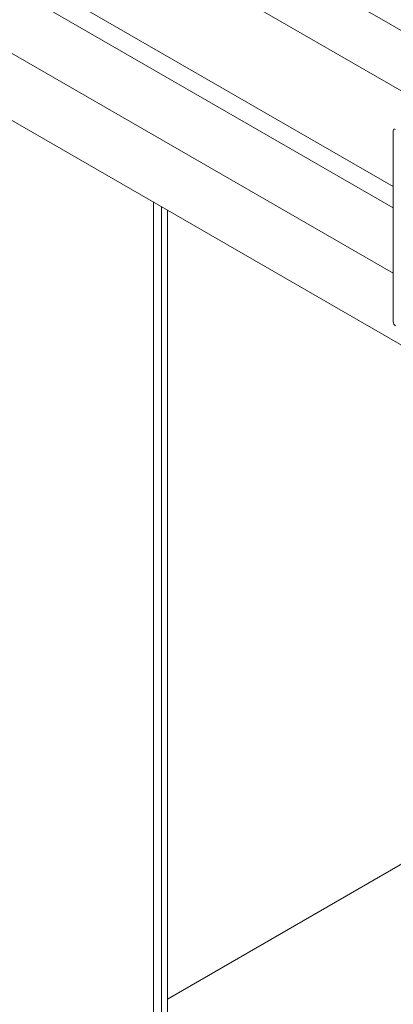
# Model space of a CAD drawing. Header units: millimetres. Extents: x 525 to 29324, y 175 to 20618.
# Tile 419 of 588: x 21657 to 21786, y 12899 to 13239. Entities that reach past the tile are written whole.
import ezdxf

# ---------------------------------------------------------------- set-up
doc = ezdxf.new("R2010")
doc.units = ezdxf.units.MM
doc.linetypes.add('SLD-Continua', pattern=[0])

msp = doc.modelspace()

# ---------------------------------------------------------------- linework, layer by layer
at = {"color": 7, "linetype": 'SLD-Continua', "lineweight": 18, "ltscale": 35}
for p, q in [((21801.03, 13207.24), (21174.62, 13568.77)), ((21217.67, 13564.79), (21803.05, 13226.94)), ((21174.18, 13534.39), (21786.08, 13181.23)), ((21340.56, 13431.04), (21786.08, 13173.91)), ((21786.08, 13151.29), (21310.96, 13425.51)), ((21300.96, 13408.18), (21803.05, 13118.4)), ((21786.08, 13200.53), (21786.08, 13134.54)), ((21703.35, 12416.13), (21703.35, 13175.95)), ((21703.35, 12416.13), (21703.35, 13175.95)), ((21703.35, 12416.13), (21703.35, 13175.95)), ((21703.35, 12416.13), (21703.35, 13175.95)), ((21703.35, 12416.13), (21703.35, 13175.95)), ((21706.14, 12834.22), (21706.14, 13174.34)), ((21706.14, 12834.22), (21706.14, 13174.34)), ((21706.14, 12834.22), (21706.14, 13174.34)), ((21706.14, 12834.22), (21706.14, 13174.34)), ((21706.14, 12834.22), (21706.14, 13174.34)), ((21708.19, 12835.41), (21708.19, 13173.16)), ((21708.19, 12835.41), (21708.19, 13173.16)), ((21708.19, 12835.41), (21708.19, 13173.16)), ((21708.19, 12835.41), (21708.19, 13173.16)), ((21708.19, 12835.41), (21708.19, 13173.16)), ((21708.19, 12900.7), (21809.61, 12959.24)), ((21708.19, 12900.7), (21809.61, 12959.24)), ((21708.19, 12900.7), (21809.61, 12959.24)), ((21708.19, 12900.7), (21809.61, 12959.24)), ((21708.19, 12900.7), (21809.61, 12959.24))]:
    msp.add_line(p, q, dxfattribs=at)
at = {"color": 7, "linetype": 'SLD-Continua', "lineweight": 18, "ltscale": 1225}
for centre, radius, start, end in [((21786.56, 13200.6), 0.48, 50.815, 189.2203), ((21787.77, 13134.62), 1.69, 182.6023, 237.3977)]:
    msp.add_arc(centre, radius, start, end, dxfattribs=at)

doc.saveas('drawing.dxf')
